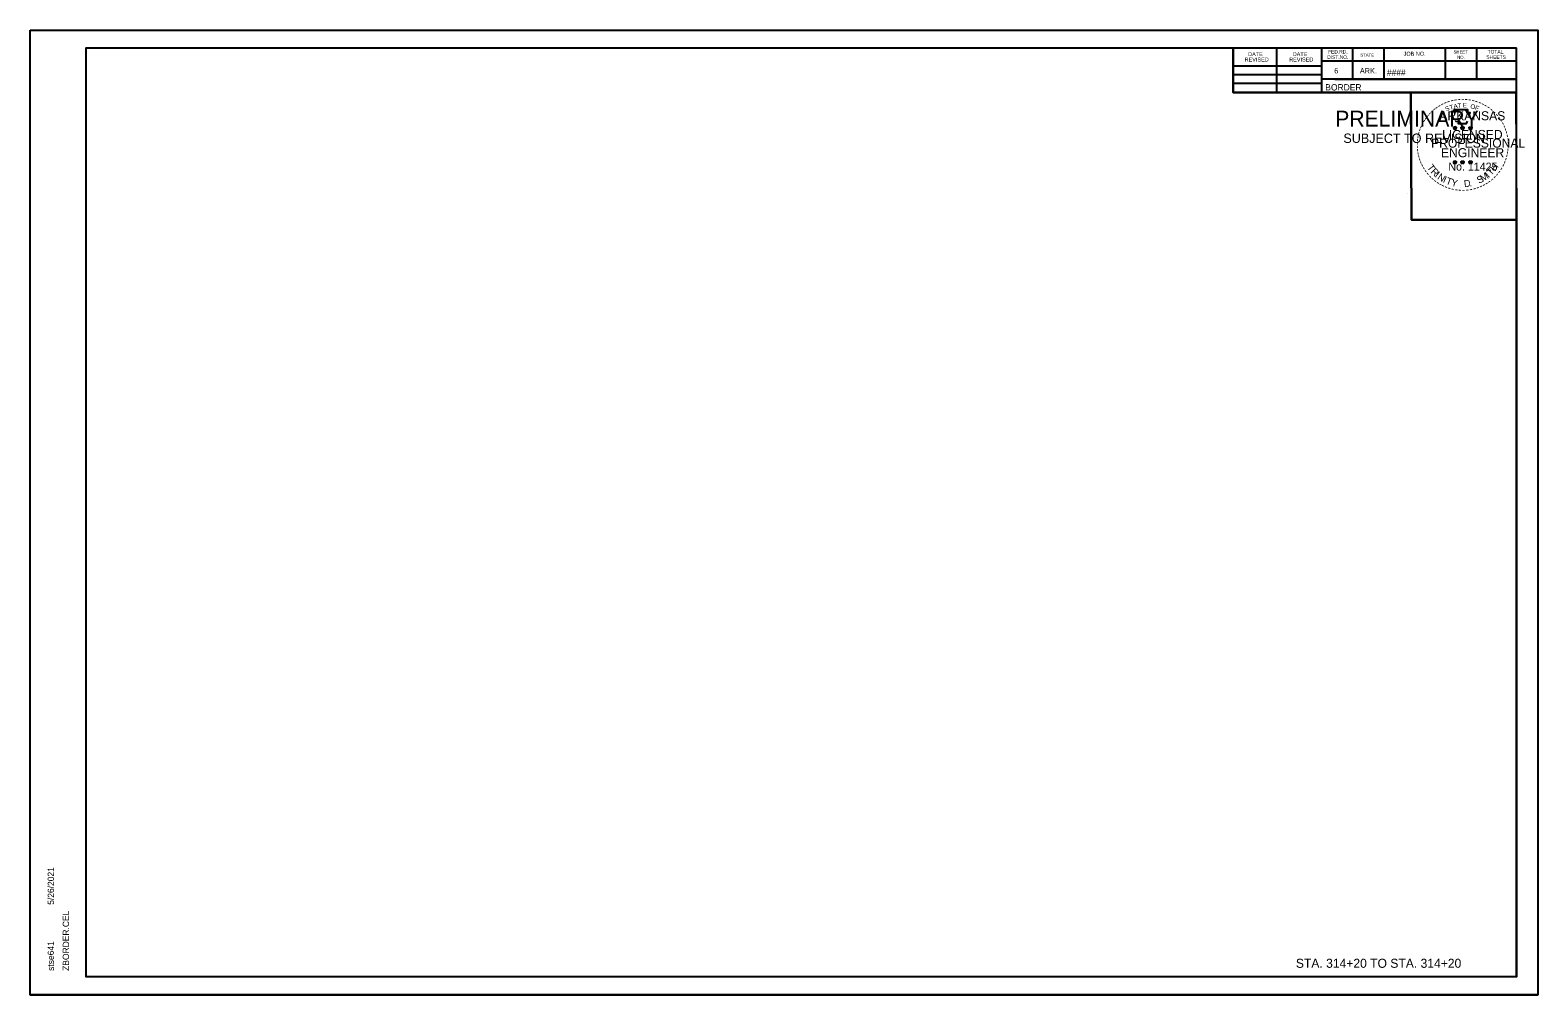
# Model space of a CAD drawing. Extents: x 1368122 to 1710785, y 373130 to 557566.
# Drawn here: x 1369389.3 to 1369722.6, y 376015.1 to 376228.5 of the extents above; entities that cross this region are included whole.
import ezdxf

# ---------------------------------------------------------------- set-up
doc = ezdxf.new("R2010")
doc.units = 0
for name, color, linetype in [('R_Border', 7, 'Continuous'), ('R_Border PE', 7, 'Continuous'), ('R_Border Prem', 7, 'Continuous'), ('R_Draft', 7, 'Continuous'), ('R_No Plot', 7, 'Continuous')]:
    doc.layers.add(name, color=color, linetype=linetype)

msp = doc.modelspace()

# ---------------------------------------------------------------- linework, layer by layer
at = {"layer": 'R_Border'}
for p, q in [((1369401.69, 376224.56), (1369717.87, 376224.56)), ((1369401.69, 376019.1), (1369401.69, 376224.56)), ((1369554.21, 376224.3), (1369554.21, 376224.3)), ((1369554.21, 376224.3), (1369554.21, 376224.3)), ((1369655.23, 376214.68), (1369655.23, 376224.56)), ((1369664.91, 376214.68), (1369664.91, 376224.56)), ((1369674.77, 376224.56), (1369674.77, 376214.68)), ((1369681.61, 376224.56), (1369681.61, 376217.62)), ((1369688.55, 376224.56), (1369688.55, 376217.62)), ((1369702.13, 376224.56), (1369702.13, 376217.62)), ((1369709.07, 376224.56), (1369709.07, 376217.62)), ((1369717.87, 376019.1), (1369717.87, 376224.56)), ((1369717.87, 376221.62), (1369674.77, 376221.62)), ((1369717.87, 376221.64), (1369717.87, 376221.64)), ((1369655.23, 376220.54), (1369674.77, 376220.54)), ((1369655.23, 376218.68), (1369674.77, 376218.68)), ((1369717.87, 376217.62), (1369674.77, 376217.62)), ((1369677.73, 376217.62), (1369717.87, 376217.62)), ((1369655.23, 376216.74), (1369674.77, 376216.74)), ((1369717.87, 376214.68), (1369655.23, 376214.68)), ((1369401.69, 376019.1), (1369401.69, 376019.1)), ((1369717.87, 376019.1), (1369401.69, 376019.1))]:
    msp.add_line(p, q, dxfattribs=at)
at = {"layer": 'R_Border PE'}
for p, q in [((1369703.95, 376206.93), (1369704.3, 376206.82)), ((1369703.95, 376206.93), (1369704.21, 376206.89)), ((1369703.95, 376206.93), (1369704.19, 376206.81)), ((1369704.09, 376206.53), (1369704.3, 376206.82)), ((1369704.09, 376206.53), (1369704.21, 376206.77)), ((1369704.09, 376206.53), (1369704.3, 376206.74)), ((1369704.3, 376207.19), (1369704.26, 376206.94)), ((1369704.3, 376206.82), (1369704.3, 376207.19)), ((1369704.3, 376207.19), (1369704.35, 376206.94)), ((1369704.65, 376206.93), (1369704.3, 376206.82)), ((1369704.52, 376206.53), (1369704.3, 376206.82)), ((1369704.52, 376206.53), (1369704.3, 376206.74)), ((1369704.65, 376206.93), (1369704.36, 376206.89)), ((1369704.52, 376206.53), (1369704.38, 376206.82)), ((1369704.65, 376206.93), (1369704.45, 376206.83)), ((1369705.62, 376206.93), (1369705.97, 376206.82)), ((1369705.62, 376206.93), (1369705.88, 376206.89)), ((1369705.62, 376206.93), (1369705.86, 376206.81)), ((1369705.76, 376206.53), (1369705.97, 376206.82)), ((1369705.76, 376206.53), (1369705.88, 376206.77)), ((1369705.76, 376206.53), (1369705.97, 376206.74)), ((1369705.97, 376207.19), (1369705.93, 376206.94)), ((1369705.97, 376206.82), (1369705.97, 376207.19)), ((1369705.97, 376207.19), (1369706.02, 376206.94)), ((1369706.32, 376206.93), (1369705.97, 376206.82)), ((1369706.19, 376206.53), (1369705.97, 376206.82)), ((1369706.19, 376206.53), (1369705.97, 376206.74)), ((1369706.32, 376206.93), (1369706.03, 376206.89)), ((1369706.19, 376206.53), (1369706.05, 376206.82)), ((1369706.32, 376206.93), (1369706.12, 376206.83)), ((1369707.39, 376206.92), (1369707.74, 376206.81)), ((1369707.39, 376206.92), (1369707.64, 376206.88)), ((1369707.39, 376206.92), (1369707.62, 376206.8)), ((1369707.52, 376206.51), (1369707.74, 376206.81)), ((1369707.52, 376206.51), (1369707.65, 376206.76)), ((1369707.52, 376206.51), (1369707.73, 376206.73)), ((1369707.74, 376207.18), (1369707.7, 376206.92)), ((1369707.95, 376206.51), (1369707.73, 376206.73)), ((1369707.74, 376206.81), (1369707.74, 376207.18)), ((1369707.74, 376207.18), (1369707.79, 376206.93)), ((1369708.08, 376206.92), (1369707.74, 376206.81)), ((1369707.95, 376206.51), (1369707.74, 376206.81)), ((1369708.08, 376206.92), (1369707.8, 376206.87)), ((1369707.95, 376206.51), (1369707.81, 376206.81)), ((1369708.08, 376206.92), (1369707.88, 376206.82)), ((1369703.95, 376199.36), (1369704.3, 376199.25)), ((1369703.95, 376199.36), (1369704.2, 376199.32)), ((1369703.95, 376199.36), (1369704.19, 376199.24)), ((1369704.08, 376198.95), (1369704.3, 376199.25)), ((1369704.08, 376198.95), (1369704.21, 376199.2)), ((1369704.08, 376198.95), (1369704.3, 376199.17)), ((1369704.3, 376199.62), (1369704.26, 376199.36)), ((1369704.3, 376199.25), (1369704.3, 376199.62)), ((1369704.3, 376199.62), (1369704.35, 376199.37)), ((1369704.65, 376199.36), (1369704.3, 376199.25)), ((1369704.51, 376198.95), (1369704.3, 376199.25)), ((1369704.51, 376198.95), (1369704.3, 376199.17)), ((1369704.65, 376199.36), (1369704.36, 376199.31)), ((1369704.51, 376198.95), (1369704.37, 376199.24)), ((1369704.65, 376199.36), (1369704.44, 376199.26)), ((1369705.62, 376199.36), (1369705.97, 376199.25)), ((1369705.62, 376199.36), (1369705.87, 376199.32)), ((1369705.62, 376199.36), (1369705.86, 376199.24)), ((1369705.75, 376198.95), (1369705.97, 376199.25)), ((1369705.75, 376198.95), (1369705.88, 376199.2)), ((1369705.75, 376198.95), (1369705.97, 376199.17)), ((1369705.97, 376199.62), (1369705.93, 376199.36)), ((1369705.97, 376199.25), (1369705.97, 376199.62)), ((1369705.97, 376199.62), (1369706.02, 376199.37)), ((1369706.31, 376199.36), (1369705.97, 376199.25)), ((1369706.18, 376198.95), (1369705.97, 376199.25)), ((1369706.18, 376198.95), (1369705.97, 376199.17)), ((1369706.31, 376199.36), (1369706.03, 376199.31)), ((1369706.18, 376198.95), (1369706.04, 376199.24)), ((1369706.31, 376199.36), (1369706.11, 376199.26)), ((1369707.39, 376199.35), (1369707.73, 376199.24)), ((1369707.39, 376199.35), (1369707.64, 376199.31)), ((1369707.39, 376199.35), (1369707.62, 376199.23)), ((1369707.52, 376198.94), (1369707.73, 376199.24)), ((1369707.52, 376198.94), (1369707.64, 376199.19)), ((1369707.52, 376198.94), (1369707.73, 376199.16)), ((1369707.73, 376199.61), (1369707.69, 376199.35)), ((1369707.73, 376199.24), (1369707.73, 376199.61)), ((1369707.73, 376199.61), (1369707.78, 376199.36)), ((1369708.08, 376199.35), (1369707.73, 376199.24)), ((1369707.95, 376198.94), (1369707.73, 376199.24)), ((1369707.95, 376198.94), (1369707.73, 376199.16)), ((1369708.08, 376199.35), (1369707.8, 376199.3)), ((1369707.95, 376198.94), (1369707.81, 376199.23)), ((1369708.08, 376199.35), (1369707.88, 376199.25))]:
    msp.add_line(p, q, dxfattribs=at)
for points in [[(1369703.99, 376210.81), (1369704.26, 376209.99)], [(1369707.51, 376209.89), (1369707.65, 376210.17), (1369706.96, 376210.15), (1369707.11, 376210.81), (1369703.99, 376210.81)], [(1369704.49, 376208.39), (1369704.49, 376208.3), (1369705.05, 376208.28), (1369705, 376207.81), (1369706.87, 376207.81), (1369707.07, 376208.35)], [(1369704.3, 376207.19), (1369704.52, 376206.53), (1369703.95, 376206.93), (1369704.65, 376206.93), (1369704.09, 376206.53), (1369704.3, 376207.19)], [(1369705.97, 376207.19), (1369706.19, 376206.53), (1369705.62, 376206.93), (1369706.32, 376206.93), (1369705.76, 376206.53), (1369705.97, 376207.19)], [(1369707.74, 376207.18), (1369707.95, 376206.51), (1369707.39, 376206.92), (1369708.08, 376206.92), (1369707.52, 376206.51), (1369707.74, 376207.18)], [(1369704.3, 376199.62), (1369704.51, 376198.95), (1369703.95, 376199.36), (1369704.65, 376199.36), (1369704.08, 376198.95), (1369704.3, 376199.62)], [(1369705.97, 376199.62), (1369706.18, 376198.95), (1369705.62, 376199.36), (1369706.31, 376199.36), (1369705.75, 376198.95), (1369705.97, 376199.62)], [(1369707.73, 376199.61), (1369707.95, 376198.94), (1369707.39, 376199.35), (1369708.08, 376199.35), (1369707.52, 376198.94), (1369707.73, 376199.61)]]:
    msp.add_lwpolyline(points, dxfattribs=at)
for centre, radius in [((1369704.3, 376206.82), 0.172), ((1369704.3, 376206.82), 0.145), ((1369704.3, 376206.82), 0.116), ((1369704.3, 376206.82), 0.0991), ((1369704.3, 376206.82), 0.0747), ((1369704.3, 376206.82), 0.0495), ((1369704.3, 376206.82), 0.0296), ((1369705.97, 376206.82), 0.172), ((1369705.97, 376206.82), 0.145), ((1369705.97, 376206.82), 0.116), ((1369705.97, 376206.82), 0.0991), ((1369705.97, 376206.82), 0.0747), ((1369705.97, 376206.82), 0.0495), ((1369705.97, 376206.82), 0.0296), ((1369707.74, 376206.81), 0.172), ((1369707.74, 376206.81), 0.145), ((1369707.74, 376206.81), 0.116), ((1369707.74, 376206.81), 0.0991), ((1369707.74, 376206.81), 0.0747), ((1369707.74, 376206.81), 0.0495), ((1369707.74, 376206.81), 0.0296), ((1369704.3, 376199.25), 0.172), ((1369704.3, 376199.25), 0.145), ((1369704.3, 376199.25), 0.116), ((1369704.3, 376199.25), 0.0991), ((1369704.3, 376199.25), 0.0747), ((1369704.3, 376199.25), 0.0495), ((1369704.3, 376199.25), 0.0296), ((1369705.97, 376199.25), 0.172), ((1369705.97, 376199.25), 0.145), ((1369705.97, 376199.25), 0.116), ((1369705.97, 376199.25), 0.0991), ((1369705.97, 376199.25), 0.0747), ((1369705.97, 376199.25), 0.0495), ((1369705.97, 376199.25), 0.0296), ((1369707.73, 376199.24), 0.172), ((1369707.73, 376199.24), 0.145), ((1369707.73, 376199.24), 0.116), ((1369707.73, 376199.24), 0.0991), ((1369707.73, 376199.24), 0.0747), ((1369707.73, 376199.24), 0.0495), ((1369707.73, 376199.24), 0.0296)]:
    msp.add_circle(centre, radius, dxfattribs=at)
at = {"layer": 'R_No Plot'}
for p, q in [((1369389.29, 376228.45), (1369722.62, 376228.45)), ((1369693.9, 376192.22), (1369693.9, 376192.22)), ((1369389.29, 376015.12), (1369722.62, 376015.12))]:
    msp.add_line(p, q, dxfattribs=at)
for points in [[(1369389.28, 376228.45), (1369722.62, 376228.45), (1369722.62, 376015.12), (1369389.28, 376015.12)], [(1369635.61, 376224.56), (1369655.23, 376224.56), (1369655.23, 376214.68), (1369671.34, 376214.68), (1369694.54, 376214.68), (1369694.66, 376186.52), (1369717.87, 376186.52), (1369717.87, 376019.1), (1369401.69, 376019.1), (1369401.69, 376224.56)], [(1369694.54, 376214.68), (1369717.75, 376214.68), (1369717.87, 376186.52), (1369694.66, 376186.52)]]:
    msp.add_lwpolyline(points, close=True, dxfattribs=at)

# ---------------------------------------------------------------- texts
at = {"layer": 'R_Border'}
for s, height, rotation, p in [('REVISED', 0.879, 360, (1369657.79, 376221.52)), ('DATE', 0.879, 360, (1369658.57, 376222.7)), ('REVISED', 0.879, 360, (1369667.65, 376221.52)), ('DATE', 0.879, 360, (1369668.43, 376222.7)), ('DIST.NO.', 0.782, 360, (1369676.05, 376222.1)), ('FED.RD.', 0.782, 360, (1369676.25, 376223.28)), ('STATE', 0.684, 360, (1369683.37, 376222.6)), ('JOB NO.', 0.879, 360, (1369692.95, 376222.8)), ('SHEET', 0.684, 360, (1369703.99, 376223.28)), ('NO.', 0.684, 360, (1369704.77, 376222.1)), ('SHEETS', 0.782, 360, (1369711.23, 376222.1)), ('TOTAL', 0.782, 360, (1369711.51, 376223.28)), ('6', 1.17, 360, (1369677.61, 376218.88)), ('ARK.', 1.172, 360, (1369683.27, 376218.88)), ('####', 1.4, 360, (1369689.24, 376218.36)), ('BORDER', 1.4, 360, (1369675.63, 376215.11)), ('5/26/2021', 1.4, 90, (1369394.55, 376035.03)), ('ZBORDER.CEL', 1.4, 90, (1369397.88, 376020.42)), ('stse641', 1.4, 90, (1369394.55, 376020.42))]:
    msp.add_text(s, height=height, rotation=rotation, dxfattribs=at).set_placement(p)
at = {"layer": 'R_Border PE'}
for s, height, rotation, p in [('-', 1.6, 38.9507, (1369699.82, 376210.21)), ('-', 1.6, 36.2317, (1369700.3, 376210.59)), ('-', 1.6, 34.0636, (1369700.88, 376210.98)), ('-', 1.6, 28.7918, (1369701.48, 376211.35)), ('-', 1.6, 24.3072, (1369702.11, 376211.67)), ('S', 1, 21.594, (1369702.35, 376210.49)), ('-', 1.6, 19.1761, (1369702.74, 376211.94)), ('T', 1, 16.4036, (1369703.26, 376210.82)), ('-', 1.6, 13.6301, (1369703.49, 376212.18)), ('A', 1, 11.2132, (1369704.09, 376211.07)), ('-', 1.6, 10.2193, (1369704.17, 376212.34)), ('T', 1, 6.0228, (1369704.94, 376211.24)), ('-', 1.6, 5.8968, (1369704.9, 376212.45)), ('-', 1.6, 0.1862, (1369705.67, 376212.52)), ('E', 1, 0.8323, (1369706.04, 376211.35)), ('-', 1.6, 357.743, (1369706.39, 376212.51)), ('-', 1.6, 352.1617, (1369707.14, 376212.46)), ('O', 1, 350.4515, (1369707.65, 376211.14)), ('-', 1.6, 347.2049, (1369707.86, 376212.34)), ('F', 1, 340.0707, (1369708.6, 376210.91)), ('-', 1.6, 342.3362, (1369708.49, 376212.19)), ('-', 1.6, 337.8551, (1369709.23, 376211.96)), ('-', 1.6, 334.1211, (1369709.86, 376211.69)), ('-', 1.6, 329.6409, (1369710.44, 376211.41)), ('-', 1.6, 325.8627, (1369711.08, 376211.05)), ('-', 1.6, 320.5297, (1369711.69, 376210.62)), ('-', 1.6, 62.8713, (1369697.49, 376207.12)), ('-', 1.6, 58.0706, (1369697.8, 376207.74)), ('-', 1.6, 54.2325, (1369698.13, 376208.26)), ('-', 1.6, 50.6142, (1369698.54, 376208.83)), ('-', 1.6, 48.423, (1369698.94, 376209.32)), ('-', 1.6, 42.9622, (1369699.39, 376209.79)), ('ARKANSAS', 2, 360, (1369700.85, 376208.52)), ('-', 1.6, 315.5786, (1369712.29, 376210.13)), ('-', 1.6, 309.8797, (1369712.86, 376209.58)), ('-', 1.6, 306.6522, (1369713.38, 376208.98)), ('-', 1.4, 303.6753, (1369713.87, 376208.41)), ('-', 1.6, 299.6684, (1369714.19, 376207.81)), ('-', 1.6, 85.1863, (1369696.61, 376203.76)), ('-', 1.6, 81.2013, (1369696.68, 376204.45)), ('-', 1.6, 75.461, (1369696.81, 376205.17)), ('-', 1.6, 72.3945, (1369697.01, 376205.88)), ('-', 1.6, 67.7743, (1369697.23, 376206.51)), ('PROFESSIONAL', 2, 360, (1369699.02, 376202.47)), ('LICENSED', 2, 360, (1369701.45, 376204.38)), ('DWB', 0.01, 360, (1369704.29, 376206.82)), ('DWB', 0.01, 360, (1369705.96, 376206.82)), ('DWB', 0.01, 360, (1369707.72, 376206.81)), ('-', 1.6, 294.6628, (1369714.51, 376207.2)), ('-', 1.6, 290.5728, (1369714.77, 376206.62)), ('-', 1.6, 285.1233, (1369715, 376206.04)), ('-', 1.6, 280.5493, (1369715.2, 376205.3)), ('-', 1.6, 276.5962, (1369715.37, 376204.53)), ('-', 1.6, 94.1959, (1369696.62, 376202.34)), ('-', 1.6, 89.0622, (1369696.58, 376203.06)), ('-', 1.6, 98.9479, (1369696.69, 376201.67)), ('-', 1.6, 101.7149, (1369696.82, 376200.94)), ('ENGINEER', 2, 360, (1369701.21, 376200.35)), ('-', 1.6, 255.7626, (1369715.26, 376201.18)), ('-', 1.6, 260.9953, (1369715.37, 376201.85)), ('-', 1.6, 263.5172, (1369715.44, 376202.51)), ('-', 1.6, 274.3301, (1369715.43, 376203.81)), ('-', 1.6, 269.9407, (1369715.46, 376203.17)), ('-', 1.6, 105.4578, (1369696.99, 376200.34)), ('-', 1.6, 109.0874, (1369697.2, 376199.71)), ('-', 1.6, 114.0643, (1369697.45, 376199.11)), ('-', 1.6, 115.7289, (1369697.76, 376198.5)), ('-', 1.6, 120.4471, (1369698.12, 376197.91)), ('-', 1.6, 125.8934, (1369698.52, 376197.35)), ('T', 1.54, 306.0406, (1369698.06, 376198.09)), ('R', 1.54, 314.005, (1369698.82, 376197.04)), ('No. 11425', 1.757, 360, (1369702.84, 376197.4)), ('DWB', 0.01, 360, (1369704.29, 376199.25)), ('DWB', 0.01, 360, (1369705.95, 376199.25)), ('DWB', 0.01, 360, (1369707.72, 376199.24)), ('T', 1.54, 46.6444, (1369712.29, 376196.18)), ('H', 1.54, 54.6088, (1369713.18, 376197.12)), ('-', 1.6, 239.0712, (1369714.2, 376198.4)), ('-', 1.6, 244.6197, (1369714.59, 376199.15)), ('-', 1.6, 247.8887, (1369714.86, 376199.78)), ('-', 1.6, 252.8681, (1369715.08, 376200.46)), ('-', 1.6, 130.7181, (1369698.98, 376196.8)), ('-', 1.6, 134.2238, (1369699.5, 376196.25)), ('-', 1.6, 138.9338, (1369700.02, 376195.79)), ('-', 1.6, 144.6463, (1369700.58, 376195.38)), ('I', 1.54, 321.9694, (1369699.72, 376196.11)), ('-', 1.6, 148.0898, (1369701.14, 376195.01)), ('N', 1.54, 326.5002, (1369700.29, 376195.64)), ('-', 1.6, 151.5704, (1369701.72, 376194.69)), ('-', 1.6, 154.6002, (1369702.24, 376194.44)), ('I', 1.54, 335.3603, (1369701.5, 376194.85)), ('T', 1.54, 339.8912, (1369702.16, 376194.52)), ('Y', 1.54, 347.8556, (1369703.37, 376194.08)), ('D', 1.54, 6.3969, (1369706.36, 376193.72)), ('S', 1.54, 26.9312, (1369709.6, 376194.45)), ('M', 1.54, 32.6563, (1369710.44, 376194.86)), ('-', 1.6, 207.3568, (1369710.73, 376194.91)), ('I', 1.54, 42.1136, (1369711.73, 376195.7)), ('-', 1.6, 212.2491, (1369711.28, 376195.25)), ('-', 1.6, 215.7363, (1369711.82, 376195.64)), ('-', 1.6, 221.0851, (1369712.37, 376196.11)), ('-', 1.6, 225.7653, (1369712.89, 376196.62)), ('-', 1.6, 231.2538, (1369713.37, 376197.18)), ('-', 1.6, 233.8452, (1369713.8, 376197.75)), ('-', 1.6, 158.5612, (1369702.87, 376194.19)), ('-', 1.6, 162.7983, (1369703.55, 376193.97)), ('-', 1.6, 167.5555, (1369704.27, 376193.81)), ('-', 1.6, 173.1155, (1369705.04, 376193.7)), ('-', 1.6, 176.5183, (1369705.79, 376193.65)), ('-', 1.6, 181.5918, (1369706.53, 376193.66)), ('-', 1.6, 185.8167, (1369707.34, 376193.74)), ('-', 1.6, 191.2858, (1369708.08, 376193.87)), ('.', 1.54, 13.7642, (1369707.55, 376193.85)), ('-', 1.6, 195.4743, (1369708.81, 376194.07)), ('-', 1.6, 200.7184, (1369709.48, 376194.31)), ('-', 1.6, 204.2516, (1369710.1, 376194.59))]:
    msp.add_text(s, height=height, rotation=rotation, dxfattribs=at).set_placement(p)
at = {"layer": 'R_Border Prem'}
for s, height, p in [('PRELIMINARY', 3.5, (1369677.82, 376207.14)), ('DWB', 0.01, (1369678.57, 376208.99)), ('SUBJECT TO REVISION', 2.0751, (1369679.63, 376203.51))]:
    msp.add_text(s, height=height, rotation=360, dxfattribs=at).set_placement(p)
at = {"layer": 'R_Draft'}
msp.add_text('STA. 314+20 TO STA. 314+20', height=2, dxfattribs=at).set_placement((1369669.12, 376021.1))

doc.saveas('drawing.dxf')
